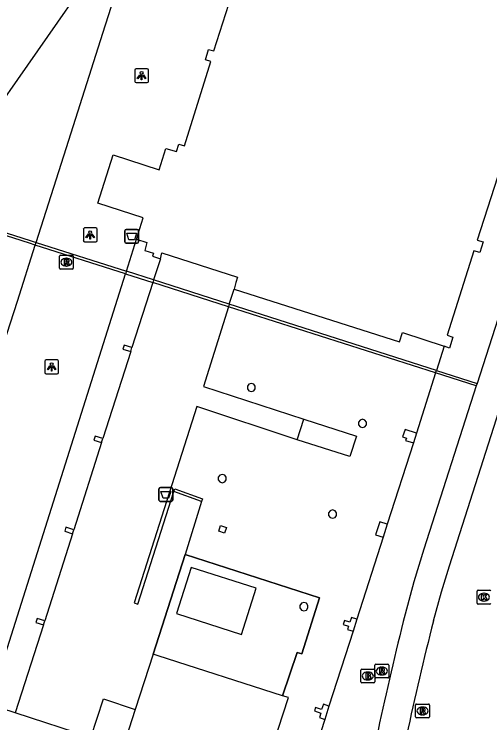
# Model space of a CAD drawing. Extents: x 160676 to 161153, y 383244 to 383713.
# Drawn here: x 161054.2 to 161088.5, y 383334 to 383385.1 of the extents above; entities that cross this region are included whole.
import ezdxf

# ---------------------------------------------------------------- set-up
doc = ezdxf.new("R2010")
doc.units = 0
for name, color, linetype in [('IMGEO_Afvalbak', 7, 'Continuous'), ('IMGEO_Brandkraan', 7, 'Continuous'), ('IMGEO_Fietspad_gesloten', 7, 'Continuous'), ('IMGEO_Hek', 7, 'Continuous'), ('IMGEO_Kolk', 7, 'Continuous'), ('IMGEO_Lichtpunt', 7, 'Continuous'), ('IMGEO_Lijnafwatering', 7, 'Continuous'), ('IMGEO_Muur', 7, 'Continuous'), ('IMGEO_Pand', 7, 'Continuous'), ('IMGEO_Rioolput', 7, 'Continuous'), ('IMGEO_Voetpad_open', 7, 'Continuous')]:
    doc.layers.add(name, color=color, linetype=linetype)

msp = doc.modelspace()

# ---------------------------------------------------------------- linework, layer by layer
at = {"layer": 'IMGEO_Afvalbak'}
for p, q in [((161062.183, 383368.7), (161062.183, 383369.5)), ((161062.183, 383369.5), (161062.183, 383368.7)), ((161062.283, 383369.6), (161063.073, 383369.6)), ((161063.073, 383369.6), (161062.283, 383369.6)), ((161063.173, 383369.5), (161063.173, 383368.7)), ((161063.173, 383368.7), (161063.173, 383369.5)), ((161063.073, 383368.6), (161062.283, 383368.6)), ((161062.283, 383368.6), (161063.073, 383368.6)), ((161064.644, 383350.072), (161064.644, 383350.872)), ((161064.644, 383350.872), (161064.644, 383350.072)), ((161064.744, 383350.972), (161065.534, 383350.972)), ((161065.534, 383350.972), (161064.744, 383350.972)), ((161065.634, 383350.872), (161065.634, 383350.072)), ((161065.634, 383350.072), (161065.634, 383350.872)), ((161065.534, 383349.972), (161064.744, 383349.972)), ((161064.744, 383349.972), (161065.534, 383349.972))]:
    msp.add_line(p, q, dxfattribs=at)
for points in [[(161062.326, 383369.314), (161063.03, 383369.314), (161062.881, 383368.844), (161062.475, 383368.844), (161062.326, 383369.314)], [(161064.787, 383350.686), (161065.491, 383350.686), (161065.342, 383350.216), (161064.936, 383350.216), (161064.787, 383350.686)]]:
    msp.add_lwpolyline(points, dxfattribs=at)
for centre, start, end in [((161062.283, 383369.5), 90, 180), ((161062.283, 383369.5), 90, 180), ((161063.073, 383369.5), 0, 90), ((161063.073, 383369.5), 360, 90), ((161062.283, 383368.7), 180, 270), ((161062.283, 383368.7), 180, 270), ((161063.073, 383368.7), 270, 0), ((161063.073, 383368.7), 270, 0), ((161064.744, 383350.872), 90, 180), ((161064.744, 383350.872), 90, 180), ((161065.534, 383350.872), 0, 90), ((161065.534, 383350.872), 360, 90), ((161064.744, 383350.072), 180, 270), ((161064.744, 383350.072), 180, 270), ((161065.534, 383350.072), 270, 0), ((161065.534, 383350.072), 270, 0)]:
    msp.add_arc(centre, 0.1, start, end, dxfattribs=at)
at = {"layer": 'IMGEO_Brandkraan'}
for p, q in [((161079.226, 383336.949), (161079.226, 383337.801)), ((161079.301, 383337.875), (161080.153, 383337.875)), ((161079.714, 383337.655), (161079.739, 383337.655)), ((161080.227, 383337.801), (161080.227, 383336.949)), ((161079.737, 383337.095), (161079.712, 383337.095)), ((161080.153, 383336.875), (161079.301, 383336.875))]:
    msp.add_line(p, q, dxfattribs=at)
for points in [[(161079.226, 383336.949), (161079.226, 383337.801)], [(161079.301, 383337.875), (161080.153, 383337.875)], [(161079.574, 383337.575), (161079.574, 383337.175), (161079.787, 383337.175)], [(161079.805, 383337.575), (161079.574, 383337.575)], [(161079.753, 383337.494), (161079.699, 383337.494), (161079.699, 383337.418)], [(161080.227, 383337.801), (161080.227, 383336.949)], [(161079.699, 383337.418), (161079.752, 383337.418)], [(161079.761, 383337.342), (161079.699, 383337.342), (161079.699, 383337.261)], [(161079.699, 383337.261), (161079.761, 383337.261)], [(161080.153, 383336.875), (161079.301, 383336.875)]]:
    msp.add_lwpolyline(points, dxfattribs=at)
for centre, radius, start, end in [((161079.303, 383337.799), 0.0765, 91.552, 178.448), ((161079.303, 383337.799), 0.0765, 91.552, 178.448), ((161079.754, 383337.456), 0.0379, 267.8285, 90.9355), ((161079.809, 383337.43), 0.145, 59.4692, 91.5367), ((161079.834, 383337.477), 0.0922, 285.5137, 58.1501), ((161080.151, 383337.799), 0.0765, 1.552, 88.448), ((161080.151, 383337.799), 0.0765, 1.552, 88.448), ((161079.303, 383336.951), 0.0765, 181.552, 268.448), ((161079.303, 383336.951), 0.0765, 181.552, 268.448), ((161079.762, 383337.301), 0.0404, 269.8759, 90.5077), ((161079.793, 383337.426), 0.251, 268.6676, 293.5347), ((161079.839, 383337.285), 0.105, 301.3115, 78.989), ((161080.151, 383336.951), 0.0765, 271.552, 358.448), ((161080.151, 383336.951), 0.0765, 271.552, 358.448)]:
    msp.add_arc(centre, radius, start, end, dxfattribs=at)
for centre, major_axis, ratio, start_param, end_param in [((161079.713, 383337.375), (-0.387, 0.002), 0.722429, 4.712389, 7.853982), ((161079.738, 383337.375), (-0.39, 0.002), 0.717154, 1.570796, 4.712389)]:
    msp.add_ellipse(centre, major_axis=major_axis, ratio=ratio, start_param=start_param, end_param=end_param, dxfattribs=at)
at = {"layer": 'IMGEO_Fietspad_gesloten'}
for points in [[(161118.548, 383454.992), (161111.242, 383432.14), (161095.589, 383383.263), (161087.624, 383358.486)], [(161084.465, 383341.347), (161085.045, 383343.449), (161085.62, 383345.335), (161089.577, 383357.659), (161089.636, 383357.844), (161090.169, 383359.505)], [(161087.624, 383358.486), (161087.564, 383358.301)], [(161087.564, 383358.301), (161083.78, 383346.529), (161083.048, 383344.18), (161082.416, 383341.836)]]:
    msp.add_lwpolyline(points, dxfattribs=at)
for centre, radius, start, end in [((161337.461, 383277.877), 262.943, 165.92194, 169.66337), ((161330.814, 383279.126), 254.086, 165.82512, 169.65393)]:
    msp.add_arc(centre, radius, start, end, dxfattribs=at)
at = {"layer": 'IMGEO_Hek'}
for points in [[(161066.529, 383346.135), (161064.22, 383338.943)], [(161073.576, 383335.934), (161074.616, 383339.074), (161074.952, 383338.986), (161076.238, 383343.006), (161066.529, 383346.135)]]:
    msp.add_lwpolyline(points, dxfattribs=at)
at = {"layer": 'IMGEO_Kolk'}
for p, q in [((161087.688, 383343.561), (161088.54, 383343.561)), ((161087.613, 383342.635), (161087.613, 383343.487)), ((161088.101, 383343.341), (161088.126, 383343.341)), ((161088.54, 383342.561), (161087.688, 383342.561)), ((161088.124, 383342.781), (161088.099, 383342.781))]:
    msp.add_line(p, q, dxfattribs=at)
for points in [[(161087.688, 383343.561), (161088.54, 383343.561)], [(161087.613, 383342.635), (161087.613, 383343.487)], [(161087.934, 383343.261), (161088.057, 383343.261), (161088.057, 383343.11), (161088.187, 383343.261), (161088.351, 383343.261), (161088.205, 383343.11), (161088.358, 383342.861), (161088.206, 383342.861), (161088.121, 383343.025), (161088.057, 383342.958), (161088.057, 383342.861), (161087.934, 383342.861), (161087.934, 383343.261)], [(161088.54, 383342.561), (161087.688, 383342.561)]]:
    msp.add_lwpolyline(points, dxfattribs=at)
for centre, start, end in [((161087.69, 383343.485), 91.552, 178.448), ((161087.69, 383343.485), 91.552, 178.448), ((161088.538, 383343.485), 1.552, 88.448), ((161088.538, 383343.485), 1.552, 88.448), ((161087.69, 383342.637), 181.552, 268.448), ((161087.69, 383342.637), 181.552, 268.448), ((161088.538, 383342.637), 271.552, 358.448), ((161088.538, 383342.637), 271.552, 358.448)]:
    msp.add_arc(centre, 0.0765, start, end, dxfattribs=at)
for centre, major_axis, ratio, start_param, end_param in [((161088.1, 383343.061), (-0.387, 0.002), 0.722429, 4.712389, 7.853982), ((161088.125, 383343.061), (-0.39, 0.002), 0.717154, 1.570796, 4.712389)]:
    msp.add_ellipse(centre, major_axis=major_axis, ratio=ratio, start_param=start_param, end_param=end_param, dxfattribs=at)
at = {"layer": 'IMGEO_Lichtpunt'}
for p, q in [((161062.893, 383381.087), (161062.893, 383380.28)), ((161062.893, 383381.087), (161062.893, 383380.28)), ((161063.795, 383381.182), (161062.987, 383381.182)), ((161063.795, 383381.182), (161062.987, 383381.182)), ((161063.889, 383380.28), (161063.889, 383381.087)), ((161063.889, 383380.28), (161063.889, 383381.087)), ((161062.987, 383380.186), (161063.795, 383380.186)), ((161062.987, 383380.186), (161063.795, 383380.186)), ((161060.084, 383369.7), (161059.276, 383369.7)), ((161060.084, 383369.7), (161059.276, 383369.7)), ((161059.182, 383369.605), (161059.182, 383368.798)), ((161059.182, 383369.605), (161059.182, 383368.798)), ((161060.178, 383368.798), (161060.178, 383369.605)), ((161060.178, 383368.798), (161060.178, 383369.605)), ((161059.276, 383368.704), (161060.084, 383368.704)), ((161059.276, 383368.704), (161060.084, 383368.704)), ((161056.395, 383360.081), (161056.395, 383359.274)), ((161056.395, 383360.081), (161056.395, 383359.274)), ((161057.297, 383360.176), (161056.489, 383360.176)), ((161057.297, 383360.176), (161056.489, 383360.176)), ((161057.391, 383359.274), (161057.391, 383360.081)), ((161057.391, 383359.274), (161057.391, 383360.081)), ((161056.489, 383359.18), (161057.297, 383359.18)), ((161056.489, 383359.18), (161057.297, 383359.18))]:
    msp.add_line(p, q, dxfattribs=at)
for points in [[(161063.267, 383380.751), (161063.306, 383380.723), (161063.118, 383380.461), (161063.08, 383380.488), (161063.267, 383380.751)], [(161063.369, 383380.703), (161063.416, 383380.703), (161063.416, 383380.381), (161063.369, 383380.381), (161063.369, 383380.703)], [(161063.479, 383380.723), (161063.517, 383380.75), (161063.704, 383380.488), (161063.665, 383380.46), (161063.479, 383380.723)], [(161059.556, 383369.269), (161059.595, 383369.241), (161059.407, 383368.979), (161059.369, 383369.006), (161059.556, 383369.269)], [(161059.658, 383369.221), (161059.705, 383369.221), (161059.705, 383368.899), (161059.658, 383368.899), (161059.658, 383369.221)], [(161059.768, 383369.241), (161059.806, 383369.268), (161059.993, 383369.006), (161059.954, 383368.978), (161059.768, 383369.241)], [(161056.769, 383359.745), (161056.808, 383359.717), (161056.62, 383359.455), (161056.582, 383359.482), (161056.769, 383359.745)], [(161056.871, 383359.697), (161056.918, 383359.697), (161056.918, 383359.375), (161056.871, 383359.375), (161056.871, 383359.697)], [(161056.981, 383359.717), (161057.019, 383359.744), (161057.206, 383359.482), (161057.167, 383359.454), (161056.981, 383359.717)]]:
    msp.add_lwpolyline(points, dxfattribs=at)
for centre in [(161063.392, 383380.885), (161059.681, 383369.403), (161056.894, 383359.879)]:
    msp.add_circle(centre, 0.0994, dxfattribs=at)
for centre, start, end in [((161062.987, 383381.087), 90, 180), ((161062.987, 383381.087), 90, 180), ((161063.795, 383381.087), 0, 90), ((161063.795, 383381.087), 0, 90), ((161062.987, 383380.28), 180, 270), ((161062.987, 383380.28), 180, 270), ((161063.795, 383380.28), 270, 0), ((161063.795, 383380.28), 270, 360), ((161059.276, 383369.605), 90, 180), ((161059.276, 383369.605), 90, 180), ((161060.084, 383369.605), 0, 90), ((161060.084, 383369.605), 0, 90), ((161059.276, 383368.798), 180, 270), ((161059.276, 383368.798), 180, 270), ((161060.084, 383368.798), 270, 0), ((161060.084, 383368.798), 270, 360), ((161056.489, 383360.081), 90, 180), ((161056.489, 383360.081), 90, 180), ((161057.297, 383360.081), 0, 90), ((161057.297, 383360.081), 0, 90), ((161056.489, 383359.274), 180, 270), ((161056.489, 383359.274), 180, 270), ((161057.297, 383359.274), 270, 0), ((161057.297, 383359.274), 270, 360)]:
    msp.add_arc(centre, 0.0946, start, end, dxfattribs=at)
at = {"layer": 'IMGEO_Lijnafwatering'}
for points in [[(161060.599, 383383.761), (161063.07, 383391.497), (161066.777, 383403.1)], [(161054.421, 383364.422), (161055.712, 383368.464), (161055.773, 383368.656), (161058.127, 383376.025), (161060.599, 383383.761)], [(161048.242, 383345.083), (161053.185, 383360.554), (161054.421, 383364.422)]]:
    msp.add_lwpolyline(points, dxfattribs=at)
at = {"layer": 'IMGEO_Muur'}
for points in [[(161065.726, 383350.687), (161065.793, 383350.875), (161067.786, 383350.163), (161067.719, 383349.975)], [(161067.719, 383349.975), (161065.726, 383350.687)]]:
    msp.add_lwpolyline(points, dxfattribs=at)
at = {"layer": 'IMGEO_Pand'}
for points in [[(161063.031, 383368.885), (161063.495, 383370.424), (161060.224, 383371.494), (161061.332, 383374.967), (161064.648, 383373.907), (161065.133, 383375.441), (161065.904, 383375.212), (161066.086, 383375.746), (161066.479, 383375.629), (161068.382, 383381.717), (161068.002, 383381.833), (161068.22, 383382.587), (161068.611, 383382.483), (161070.567, 383388.576)], [(161093.924, 383388.651), (161092.076, 383382.563), (161092.464, 383382.406), (161092.224, 383381.656), (161091.803, 383381.774), (161089.845, 383375.717), (161090.273, 383375.564), (161090.026, 383374.802), (161089.601, 383374.919), (161087.633, 383368.82), (161088.063, 383368.693), (161087.815, 383367.926), (161087.387, 383368.057), (161085.448, 383361.966), (161085.865, 383361.821), (161085.634, 383361.031), (161085.238, 383361.164)], [(161063.031, 383368.885), (161063.768, 383368.654), (161063.617, 383368.085), (161064.247, 383367.882), (161064.185, 383367.657), (161064.749, 383367.485)], [(161064.749, 383367.485), (161064.863, 383367.897), (161070.311, 383366.163), (161070.203, 383365.759), (161070.068, 383365.293)], [(161070.068, 383365.293), (161082.004, 383361.481), (161082.229, 383362.157), (161085.238, 383361.164)], [(161062.694, 383361.071), (161062.135, 383361.248), (161062.043, 383360.96), (161062.602, 383360.783)], [(161062.602, 383360.783), (161062.694, 383361.071)], [(161071.316, 383357.89), (161071.492, 383357.947), (161071.601, 383358.097), (161071.601, 383358.283), (161071.492, 383358.433), (161071.316, 383358.49), (161071.14, 383358.433), (161071.031, 383358.283), (161071.031, 383358.097), (161071.14, 383357.947), (161071.316, 383357.89)], [(161079.34, 383355.298), (161079.516, 383355.355), (161079.625, 383355.505), (161079.625, 383355.691), (161079.516, 383355.841), (161079.34, 383355.898), (161079.164, 383355.841), (161079.055, 383355.691), (161079.055, 383355.505), (161079.164, 383355.355), (161079.34, 383355.298)], [(161083.249, 383354.894), (161082.42, 383355.161), (161082.237, 383354.625), (161082.511, 383354.528), (161082.455, 383354.376), (161083.027, 383354.192)], [(161083.249, 383354.894), (161083.027, 383354.192)], [(161060.59, 383354.502), (161060.031, 383354.679), (161059.939, 383354.391), (161060.498, 383354.214)], [(161060.498, 383354.214), (161060.59, 383354.502)], [(161069.215, 383351.321), (161069.391, 383351.378), (161069.5, 383351.528), (161069.5, 383351.714), (161069.391, 383351.864), (161069.215, 383351.921), (161069.039, 383351.864), (161068.93, 383351.714), (161068.93, 383351.528), (161069.039, 383351.378), (161069.215, 383351.321)], [(161077.183, 383348.757), (161077.359, 383348.814), (161077.468, 383348.964), (161077.468, 383349.15), (161077.359, 383349.3), (161077.183, 383349.357), (161077.007, 383349.3), (161076.898, 383349.15), (161076.898, 383348.964), (161077.007, 383348.814), (161077.183, 383348.757)], [(161081.133, 383348.318), (161080.596, 383348.495), (161080.286, 383347.563), (161080.836, 383347.381)], [(161081.133, 383348.318), (161080.836, 383347.381)], [(161058.487, 383347.93), (161057.928, 383348.107), (161057.836, 383347.819), (161058.395, 383347.642)], [(161058.395, 383347.642), (161058.487, 383347.93)], [(161070.593, 383340.375), (161071.674, 383343.713), (161066.974, 383345.193), (161065.915, 383341.878), (161070.593, 383340.375)], [(161075.111, 383342.077), (161075.287, 383342.134), (161075.396, 383342.284), (161075.396, 383342.47), (161075.287, 383342.62), (161075.111, 383342.677), (161074.935, 383342.62), (161074.826, 383342.47), (161074.826, 383342.284), (161074.935, 383342.134), (161075.111, 383342.077)], [(161056.407, 383341.352), (161055.848, 383341.529), (161055.756, 383341.241), (161056.315, 383341.064)], [(161078.943, 383341.474), (161078.537, 383341.603), (161078.425, 383341.251), (161078.035, 383341.376), (161077.942, 383341.081), (161078.324, 383340.96), (161078.253, 383340.737), (161078.668, 383340.605)], [(161056.315, 383341.064), (161056.407, 383341.352)], [(161078.943, 383341.474), (161078.668, 383340.605)], [(161064.22, 383338.943), (161062.925, 383334.963)], [(161073.576, 383335.934), (161064.58, 383338.823), (161064.22, 383338.943)], [(161074.876, 383328.83), (161074.61, 383328.917), (161074.405, 383328.183), (161071.785, 383329.031), (161073.994, 383335.82), (161073.576, 383335.934)], [(161054.249, 383334.707), (161052.382, 383335.311)], [(161062.925, 383334.963), (161062.023, 383332.191), (161059.734, 383332.932)], [(161076.921, 383335.2), (161076.517, 383335.339), (161076.381, 383334.947), (161075.945, 383335.094), (161075.867, 383334.866), (161076.34, 383334.705), (161076.227, 383334.373), (161076.619, 383334.24)], [(161076.921, 383335.2), (161076.619, 383334.24)], [(161059.734, 383332.932), (161054.249, 383334.707)]]:
    msp.add_lwpolyline(points, dxfattribs=at)
at = {"layer": 'IMGEO_Rioolput'}
for p, q in [((161057.458, 383366.805), (161057.458, 383367.657)), ((161057.533, 383367.731), (161058.385, 383367.731)), ((161058.459, 383367.657), (161058.459, 383366.805)), ((161057.946, 383367.511), (161057.971, 383367.511)), ((161058.385, 383366.731), (161057.533, 383366.731)), ((161057.969, 383366.951), (161057.944, 383366.951)), ((161080.239, 383337.306), (161080.239, 383338.158)), ((161080.314, 383338.232), (161081.166, 383338.232)), ((161080.727, 383338.012), (161080.752, 383338.012)), ((161081.24, 383338.158), (161081.24, 383337.306)), ((161080.75, 383337.452), (161080.725, 383337.452)), ((161081.166, 383337.232), (161080.314, 383337.232)), ((161083.179, 383334.428), (161083.179, 383335.28)), ((161083.254, 383335.354), (161084.106, 383335.354)), ((161083.667, 383335.134), (161083.692, 383335.134)), ((161084.18, 383335.28), (161084.18, 383334.428)), ((161083.69, 383334.574), (161083.665, 383334.574)), ((161084.106, 383334.354), (161083.254, 383334.354))]:
    msp.add_line(p, q, dxfattribs=at)
for points in [[(161057.458, 383366.805), (161057.458, 383367.657)], [(161057.533, 383367.731), (161058.385, 383367.731)], [(161058.459, 383367.657), (161058.459, 383366.805)], [(161058.047, 383367.429), (161057.795, 383367.431), (161057.795, 383367.031)], [(161057.795, 383367.031), (161057.919, 383367.031), (161057.919, 383367.193), (161057.93, 383367.193)], [(161057.973, 383367.35), (161057.919, 383367.35), (161057.919, 383367.269)], [(161057.919, 383367.269), (161057.971, 383367.269)], [(161057.977, 383367.164), (161058.048, 383367.031), (161058.188, 383367.031), (161058.123, 383367.157)], [(161058.385, 383366.731), (161057.533, 383366.731)], [(161080.239, 383337.306), (161080.239, 383338.158)], [(161080.314, 383338.232), (161081.166, 383338.232)], [(161081.24, 383338.158), (161081.24, 383337.306)], [(161080.828, 383337.93), (161080.576, 383337.932), (161080.576, 383337.532)], [(161080.576, 383337.532), (161080.7, 383337.532), (161080.7, 383337.694), (161080.711, 383337.694)], [(161080.754, 383337.851), (161080.7, 383337.851), (161080.7, 383337.77)], [(161080.7, 383337.77), (161080.752, 383337.77)], [(161080.758, 383337.665), (161080.829, 383337.532), (161080.969, 383337.532), (161080.904, 383337.658)], [(161081.166, 383337.232), (161080.314, 383337.232)], [(161083.179, 383334.428), (161083.179, 383335.28)], [(161083.254, 383335.354), (161084.106, 383335.354)], [(161083.768, 383335.052), (161083.516, 383335.054), (161083.516, 383334.654)], [(161083.694, 383334.973), (161083.64, 383334.973), (161083.64, 383334.892)], [(161083.64, 383334.892), (161083.692, 383334.892)], [(161084.18, 383335.28), (161084.18, 383334.428)], [(161083.516, 383334.654), (161083.64, 383334.654), (161083.64, 383334.816), (161083.651, 383334.816)], [(161083.698, 383334.787), (161083.769, 383334.654), (161083.909, 383334.654), (161083.844, 383334.78)], [(161084.106, 383334.354), (161083.254, 383334.354)]]:
    msp.add_lwpolyline(points, dxfattribs=at)
for centre, radius, start, end in [((161057.535, 383367.655), 0.0765, 91.552, 178.448), ((161057.535, 383367.655), 0.0765, 91.552, 178.448), ((161058.383, 383367.655), 0.0765, 1.552, 88.448), ((161058.383, 383367.655), 0.0765, 1.552, 88.448), ((161057.929, 383367.14), 0.0533, 26.0293, 88.6989), ((161057.955, 383367.458), 0.19, 274.7715, 282.9687), ((161057.979, 383367.254), 0.0964, 77.0061, 93.1865), ((161057.993, 383367.311), 0.0378, 276.6634, 79.6772), ((161058.046, 383367.319), 0.109, 350.3612, 89.416), ((161058.044, 383367.319), 0.112, 277.5842, 350.9817), ((161058.028, 383367.104), 0.108, 29.5134, 73.7905), ((161057.535, 383366.807), 0.0765, 181.552, 268.448), ((161057.535, 383366.807), 0.0765, 181.552, 268.448), ((161058.383, 383366.807), 0.0765, 271.552, 358.448), ((161058.383, 383366.807), 0.0765, 271.552, 358.448), ((161080.316, 383338.156), 0.0765, 91.552, 178.448), ((161080.316, 383338.156), 0.0765, 91.552, 178.448), ((161081.164, 383338.156), 0.0765, 1.552, 88.448), ((161081.164, 383338.156), 0.0765, 1.552, 88.448), ((161080.71, 383337.641), 0.0533, 26.0293, 88.6989), ((161080.736, 383337.959), 0.19, 274.7715, 282.9687), ((161080.76, 383337.755), 0.0964, 77.0061, 93.1865), ((161080.774, 383337.812), 0.0378, 276.6634, 79.6772), ((161080.827, 383337.82), 0.109, 350.3612, 89.416), ((161080.825, 383337.82), 0.112, 277.5842, 350.9817), ((161080.809, 383337.605), 0.108, 29.5134, 73.7905), ((161080.316, 383337.308), 0.0765, 181.552, 268.448), ((161080.316, 383337.308), 0.0765, 181.552, 268.448), ((161081.164, 383337.308), 0.0765, 271.552, 358.448), ((161081.164, 383337.308), 0.0765, 271.552, 358.448), ((161083.256, 383335.278), 0.0765, 91.552, 178.448), ((161083.256, 383335.278), 0.0765, 91.552, 178.448), ((161083.676, 383335.081), 0.19, 274.7715, 282.9687), ((161083.7, 383334.877), 0.0964, 77.0061, 93.1865), ((161083.714, 383334.934), 0.0378, 276.6634, 79.6772), ((161083.767, 383334.942), 0.109, 350.3612, 89.416), ((161083.765, 383334.942), 0.112, 277.5842, 350.9817), ((161084.104, 383335.278), 0.0765, 1.552, 88.448), ((161084.104, 383335.278), 0.0765, 1.552, 88.448), ((161083.256, 383334.43), 0.0765, 181.552, 268.448), ((161083.256, 383334.43), 0.0765, 181.552, 268.448), ((161083.65, 383334.763), 0.0533, 26.0293, 88.6989), ((161083.749, 383334.727), 0.108, 29.5134, 73.7905), ((161084.104, 383334.43), 0.0765, 271.552, 358.448), ((161084.104, 383334.43), 0.0765, 271.552, 358.448)]:
    msp.add_arc(centre, radius, start, end, dxfattribs=at)
for centre, major_axis, ratio, start_param, end_param in [((161057.945, 383367.231), (-0.387, 0.002), 0.722429, 4.712389, 7.853982), ((161057.97, 383367.231), (-0.39, 0.002), 0.717154, 1.570796, 4.712389), ((161080.726, 383337.732), (-0.387, 0.002), 0.722429, 4.712389, 7.853982), ((161080.751, 383337.732), (-0.39, 0.002), 0.717154, 1.570796, 4.712389), ((161083.666, 383334.854), (-0.387, 0.002), 0.722429, 4.712389, 7.853982), ((161083.691, 383334.854), (-0.39, 0.002), 0.717154, 1.570796, 4.712389)]:
    msp.add_ellipse(centre, major_axis=major_axis, ratio=ratio, start_param=start_param, end_param=end_param, dxfattribs=at)
at = {"layer": 'IMGEO_Voetpad_open'}
for points in [[(161072.736, 383422.509), (161061.981, 383388.875), (161061.791, 383388.956), (161060.03, 383388.472), (161051.68, 383376.521), (161048.527, 383377.888), (161047.628, 383382.235), (161042.897, 383380.639), (161042.849, 383380.891), (161040.41, 383385.625), (161040.28, 383385.878)], [(161062.237, 383366.382), (161055.712, 383368.464), (161055.286, 383368.6), (161032.993, 383375.695), (161009.264, 383383.247)], [(161009.323, 383383.438), (161033.053, 383375.886), (161055.334, 383368.796), (161055.773, 383368.656), (161062.298, 383366.573)], [(161062.298, 383366.573), (161063.031, 383368.885)], [(161064.749, 383367.485), (161064.256, 383365.947)], [(161062.298, 383366.573), (161062.237, 383366.382)], [(161064.256, 383365.947), (161062.298, 383366.573)], [(161052.382, 383335.311), (161062.237, 383366.382)], [(161062.237, 383366.382), (161064.195, 383365.757)], [(161064.195, 383365.757), (161062.694, 383361.071)], [(161064.256, 383365.947), (161064.195, 383365.757)], [(161069.664, 383364.012), (161064.195, 383365.757)], [(161069.723, 383364.202), (161064.256, 383365.947)], [(161069.723, 383364.202), (161070.068, 383365.293)], [(161069.723, 383364.202), (161069.664, 383364.012)], [(161084.686, 383359.424), (161069.723, 383364.202)], [(161069.664, 383364.012), (161067.85, 383358.267), (161075.105, 383355.902)], [(161084.627, 383359.238), (161069.664, 383364.012)], [(161085.238, 383361.164), (161084.686, 383359.424)], [(161062.602, 383360.783), (161060.59, 383354.502)], [(161084.627, 383359.238), (161084.686, 383359.424)], [(161084.686, 383359.424), (161087.624, 383358.486)], [(161084.627, 383359.238), (161083.249, 383354.894)], [(161087.564, 383358.301), (161084.627, 383359.238)], [(161074.614, 383354.419), (161067.371, 383356.816), (161062.845, 383342.647), (161063.117, 383342.561), (161065.726, 383350.687)], [(161074.614, 383354.419), (161075.105, 383355.902)], [(161075.105, 383355.902), (161078.913, 383354.679), (161078.432, 383353.205), (161074.614, 383354.419)], [(161060.498, 383354.214), (161058.487, 383347.93)], [(161083.027, 383354.192), (161081.133, 383348.318)], [(161067.719, 383349.975), (161066.529, 383346.135)], [(161069.384, 383347.688), (161068.966, 383347.831), (161069.097, 383348.233), (161069.513, 383348.101), (161069.384, 383347.688)], [(161058.395, 383347.642), (161056.407, 383341.352)], [(161080.836, 383347.381), (161078.943, 383341.474)], [(161064.22, 383338.943), (161066.529, 383346.135)], [(161066.529, 383346.135), (161076.238, 383343.006), (161074.952, 383338.986), (161074.616, 383339.074), (161073.576, 383335.934)], [(161056.315, 383341.064), (161054.249, 383334.707)], [(161078.668, 383340.605), (161076.921, 383335.2)], [(161059.734, 383332.932), (161060.636, 383335.716), (161062.925, 383334.963)], [(161076.619, 383334.24), (161074.876, 383328.83)]]:
    msp.add_lwpolyline(points, dxfattribs=at)

doc.saveas('drawing.dxf')
